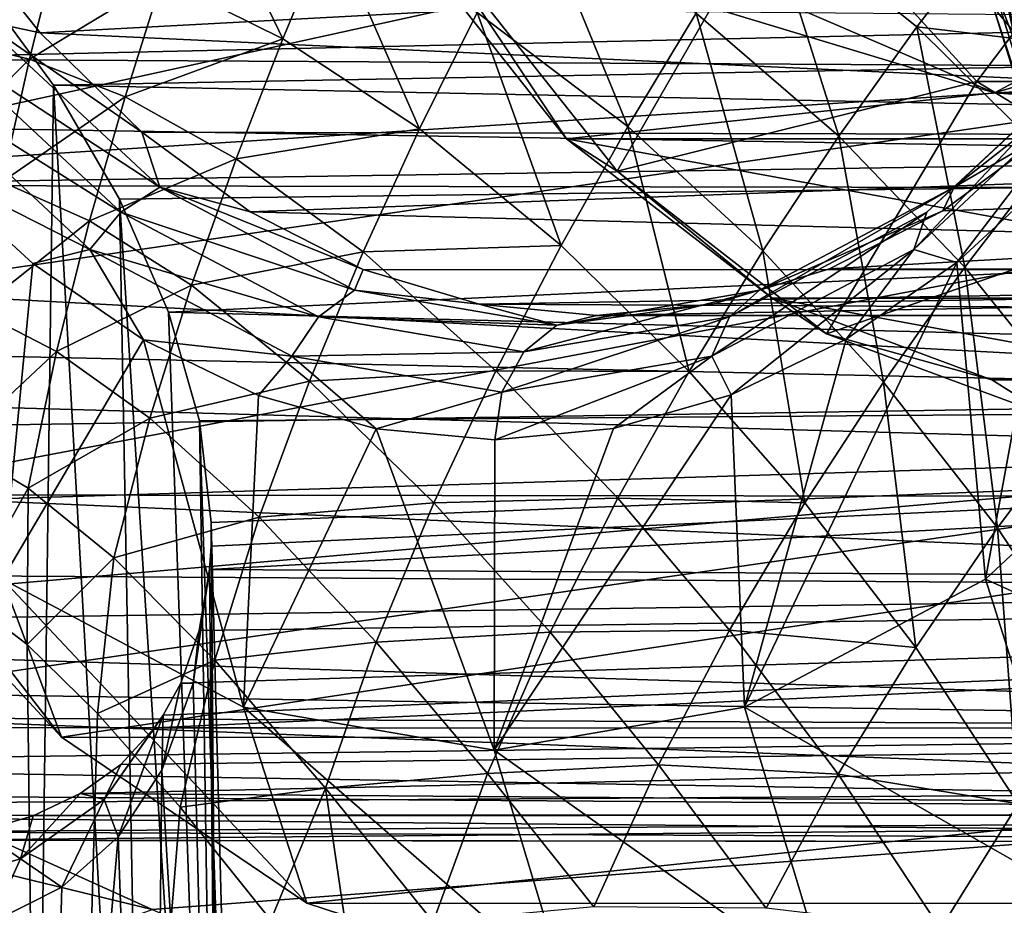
# Model space of a CAD drawing. Header units: metres. Extents: x -62 to 300, y -109 to 109.
# Tile 503 of 656: x 7.51 to 11.47, y 66.68 to 70.24. Entities that reach past the tile are written whole.
import ezdxf

# ---------------------------------------------------------------- set-up
doc = ezdxf.new("R2010")
doc.units = ezdxf.units.M
doc.layers.add('solid_500635', color=7, linetype='CONTINUOUS')

msp = doc.modelspace()

# ---------------------------------------------------------------- linework, layer by layer
at = {"layer": 'solid_500635'}
for points in [[(8.749234, 72.865883, 1.042593), (5.288522, 69.936035, -4.065899), (5.930507, 71.299866, -4.982748)], [(8.749234, 72.865883, 1.042593), (8.483019, 72.370201, 1.422788), (5.288522, 69.936035, -4.065899)], [(8.483019, 72.370201, 1.422788), (8.183251, 71.936768, 1.8509), (5.288522, 69.936035, -4.065899)], [(11.510264, 70.197037, 24.273497), (11.114871, 71.989372, 24.838078), (11.432103, 70.291054, 23.983114)], [(11.253495, 71.923187, 25.125849), (11.114871, 71.989372, 24.838078), (11.510264, 70.197037, 24.273497)], [(8.183251, 71.936768, 1.8509), (4.506262, 68.816772, -2.948715), (5.288522, 69.936035, -4.065899)], [(8.183251, 71.936768, 1.8509), (7.854665, 71.572388, 2.320169), (4.506262, 68.816772, -2.948715)], [(11.654013, 70.113106, 24.553917), (11.451087, 71.85997, 25.399271), (11.253495, 71.923187, 25.125849)], [(11.654013, 70.113106, 24.553917), (11.253495, 71.923187, 25.125849), (11.510264, 70.197037, 24.273497)], [(11.451087, 71.85997, 25.399271), (11.855588, 70.037552, 24.821566), (11.722007, 71.666451, 25.619631)], [(11.654013, 70.113106, 24.553917), (11.855588, 70.037552, 24.821566), (11.451087, 71.85997, 25.399271)], [(12.576438, 71.730927, 23.010178), (1.453897, 70.730431, 14.68256), (2.363496, 70.108749, 14.914936)], [(13.04159, 70.048737, 22.346041), (12.576438, 71.730927, 23.010178), (2.363496, 70.108749, 14.914936)], [(7.854665, 71.572388, 2.320169), (3.613788, 67.985085, -1.67413), (4.506262, 68.816772, -2.948715)], [(7.854665, 71.572388, 2.320169), (7.502454, 71.282822, 2.82318), (3.613788, 67.985085, -1.67413)], [(5.655444, 70.289192, 13.716272), (5.993947, 69.575829, 13.232841), (12.653209, 71.035675, 19.239107)], [(5.993947, 69.575829, 13.232841), (13.291073, 69.563042, 18.328142), (12.653209, 71.035675, 19.239107)], [(11.79206, 71.035538, -5.721796), (12.010417, 70.106514, -5.175377), (11.448878, 70.633888, -5.877975)], [(6.926635, 70.844452, -4.457282), (6.911686, 63.182438, -4.796697), (7.557076, 63.182438, -3.697338)], [(7.315115, 70.427216, -3.798837), (6.926635, 70.844452, -4.457282), (7.557076, 63.182438, -3.697338)], [(8.236194, 70.857292, -8.582295), (8.568728, 70.165184, -8.209654), (8.084088, 70.406189, -8.62077)], [(8.236194, 70.857292, -8.582295), (8.759837, 70.624245, -8.142425), (8.568728, 70.165184, -8.209654)], [(9.168209, 70.577782, 12.709453), (9.915181, 69.631607, 11.642667), (10.603099, 70.827179, 12.752354)], [(9.915181, 69.631607, 11.642667), (11.364374, 69.993217, 11.66514), (10.603099, 70.827179, 12.752354)], [(10.603099, 70.827179, 12.752354), (11.364374, 69.993217, 11.66514), (11.995658, 70.827179, 13.727433)], [(11.364374, 69.993217, 11.66514), (12.756933, 69.993217, 12.640221), (11.995658, 70.827179, 13.727433)], [(9.587171, 70.717667, -7.496901), (9.959383, 69.811424, -6.976124), (9.352307, 70.270973, -7.598237)], [(9.587171, 70.717667, -7.496901), (10.233814, 70.267792, -6.845525), (9.959383, 69.811424, -6.976124)], [(10.514613, 70.703011, -6.712807), (10.80797, 69.772537, -6.188832), (10.233814, 70.267792, -6.845525)], [(10.514613, 70.703011, -6.712807), (11.122181, 70.213058, -6.033961), (10.80797, 69.772537, -6.188832)], [(11.448878, 70.633888, -5.877975), (11.122181, 70.213058, -6.033961), (10.514613, 70.703011, -6.712807)], [(8.98008, 70.689194, 12.455095), (9.712454, 69.761505, 11.409158), (9.168209, 70.577782, 12.709453)], [(11.435177, 69.946686, 8.948853), (9.712454, 69.761505, 11.409158), (8.98008, 70.689194, 12.455095)], [(10.576025, 70.315872, 10.175849), (11.435177, 69.946686, 8.948853), (8.98008, 70.689194, 12.455095)], [(7.59248, 70.188774, 10.078176), (7.21806, 70.658333, 10.612904), (15.838182, 70.631721, 16.608284)], [(7.350659, 70.240196, 10.089939), (7.21806, 70.658333, 10.612904), (7.59248, 70.188774, 10.078176)], [(7.3059, 70.627304, -9.215826), (7.664247, 70.55162, -8.951117), (7.221148, 70.160789, -9.209159)], [(7.59248, 70.188774, 10.078176), (15.838182, 70.631721, 16.608284), (16.626646, 69.767975, 15.482242)], [(8.759837, 70.624245, -8.142425), (9.120077, 69.801476, -7.696989), (8.568728, 70.165184, -8.209654)], [(8.759837, 70.624245, -8.142425), (9.352307, 70.270973, -7.598237), (9.120077, 69.801476, -7.696989)], [(11.448878, 70.633888, -5.877975), (12.010417, 70.106514, -5.175377), (11.122181, 70.213058, -6.033961)], [(7.664247, 70.55162, -8.951117), (7.549121, 70.082306, -8.964982), (7.221148, 70.160789, -9.209159)], [(7.664247, 70.55162, -8.951117), (8.084088, 70.406189, -8.62077), (7.549121, 70.082306, -8.964982)], [(9.712454, 69.761505, 11.409158), (9.915181, 69.631607, 11.642667), (9.168209, 70.577782, 12.709453)], [(11.425192, 70.398682, 23.688581), (11.493085, 70.525253, 23.398726), (11.991865, 68.909615, 22.686407)], [(12.4422, 70.485939, 9.573934), (11.435177, 69.946686, 8.948853), (10.576025, 70.315872, 10.175849)], [(13.252038, 70.485939, 8.417365), (12.320232, 69.946686, 7.684863), (11.435177, 69.946686, 8.948853)], [(12.4422, 70.485939, 9.573934), (13.252038, 70.485939, 8.417365), (11.435177, 69.946686, 8.948853)], [(7.64598, 69.978027, -3.097243), (7.315115, 70.427216, -3.798837), (7.557076, 63.182438, -3.697338)], [(22.024031, 70.244553, 6.68435), (7.315115, 70.427216, -3.798837), (7.64598, 69.978027, -3.097243)], [(8.084088, 70.406189, -8.62077), (7.934548, 69.931389, -8.659175), (7.549121, 70.082306, -8.964982)], [(8.084088, 70.406189, -8.62077), (8.568728, 70.165184, -8.209654), (7.934548, 69.931389, -8.659175)], [(11.934605, 68.751862, 22.961092), (11.425192, 70.398682, 23.688581), (11.991865, 68.909615, 22.686407)], [(11.432103, 70.291054, 23.983114), (11.425192, 70.398682, 23.688581), (11.934605, 68.751862, 22.961092)], [(13.814623, 70.243065, 18.408607), (-0.209578, 69.927582, 8.24761), (-0.978314, 70.375885, 8.185189)], [(9.352307, 70.270973, -7.598237), (9.689692, 69.332039, -7.105148), (9.120077, 69.801476, -7.696989)], [(9.352307, 70.270973, -7.598237), (9.959383, 69.811424, -6.976124), (9.689692, 69.332039, -7.105148)], [(10.233814, 70.267792, -6.845525), (10.502969, 69.310562, -6.342693), (9.959383, 69.811424, -6.976124)], [(10.233814, 70.267792, -6.845525), (10.80797, 69.772537, -6.188832), (10.502969, 69.310562, -6.342693)], [(11.951383, 68.617699, 23.241543), (11.432103, 70.291054, 23.983114), (11.934605, 68.751862, 22.961092)], [(11.510264, 70.197037, 24.273497), (11.432103, 70.291054, 23.983114), (11.951383, 68.617699, 23.241543)], [(13.814623, 70.243065, 18.408607), (14.104804, 69.691551, 17.994123), (-0.209578, 69.927582, 8.24761)], [(7.183086, 70.149963, 10.046207), (7.350659, 70.240196, 10.089939), (8.073371, 69.566711, 9.057799)], [(7.350659, 70.240196, 10.089939), (7.59248, 70.188774, 10.078176), (8.001807, 69.788071, 9.493596)], [(8.073371, 69.566711, 9.057799), (7.350659, 70.240196, 10.089939), (8.001807, 69.788071, 9.493596)], [(21.733833, 69.692886, 7.098745), (22.024031, 70.244553, 6.68435), (7.64598, 69.978027, -3.097243)], [(11.163634, 69.466446, 4.361396), (11.272802, 69.566711, 4.488537), (11.995514, 70.240196, 3.456398)], [(11.897107, 70.149963, 3.313888), (11.163634, 69.466446, 4.361396), (11.995514, 70.240196, 3.456398)], [(11.995514, 70.240196, 3.456398), (11.272802, 69.566711, 4.488537), (12.071773, 70.193901, 3.681083)], [(8.001807, 69.788071, 9.493596), (7.59248, 70.188774, 10.078176), (16.626646, 69.767975, 15.482242)], [(11.122181, 70.213058, -6.033961), (11.315611, 69.245132, -5.517835), (10.80797, 69.772537, -6.188832)], [(11.122181, 70.213058, -6.033961), (11.655022, 69.685944, -5.346603), (11.315611, 69.245132, -5.517835)], [(12.010417, 70.106514, -5.175377), (11.655022, 69.685944, -5.346603), (11.122181, 70.213058, -6.033961)], [(11.272802, 69.566711, 4.488537), (11.662865, 69.792366, 4.265065), (12.071773, 70.193901, 3.681083)], [(7.04253, 70.0149, 10.057958), (7.183086, 70.149963, 10.046207), (7.91656, 69.466446, 8.998699)], [(7.221148, 70.160789, -9.209159), (7.549121, 70.082306, -8.964982), (7.14001, 69.671074, -9.207148)], [(7.91656, 69.466446, 8.998699), (7.183086, 70.149963, 10.046207), (8.073371, 69.566711, 9.057799)], [(8.568728, 70.165184, -8.209654), (8.381481, 69.681885, -8.276579), (7.934548, 69.931389, -8.659175)], [(8.568728, 70.165184, -8.209654), (9.120077, 69.801476, -7.696989), (8.381481, 69.681885, -8.276579)], [(11.110495, 69.316376, 4.248302), (11.163634, 69.466446, 4.361396), (11.897107, 70.149963, 3.313888)], [(11.860075, 70.0149, 3.177789), (11.110495, 69.316376, 4.248302), (11.897107, 70.149963, 3.313888)], [(13.04159, 70.048737, 22.346041), (2.363496, 70.108749, 14.914936), (3.343603, 69.426468, 15.090912)], [(7.549121, 70.082306, -8.964982), (7.438772, 69.588799, -8.982479), (7.14001, 69.671074, -9.207148)], [(7.549121, 70.082306, -8.964982), (7.934548, 69.931389, -8.659175), (7.438772, 69.588799, -8.982479)], [(13.04159, 70.048737, 22.346041), (3.343603, 69.426468, 15.090912), (4.229973, 68.76989, 15.147267)], [(13.64506, 68.505463, 21.484407), (13.04159, 70.048737, 22.346041), (4.229973, 68.76989, 15.147267)], [(7.792111, 69.316376, 8.987445), (7.139971, 69.647881, 9.852702), (7.04253, 70.0149, 10.057958)], [(7.792111, 69.316376, 8.987445), (7.04253, 70.0149, 10.057958), (7.91656, 69.466446, 8.998699)], [(9.915181, 69.631607, 11.642667), (10.758665, 68.976868, 10.438046), (11.364374, 69.993217, 11.66514)], [(10.758665, 68.976868, 10.438046), (12.213003, 69.475502, 10.453173), (11.364374, 69.993217, 11.66514)], [(11.860075, 70.0149, 3.177789), (11.283473, 69.263657, 3.935169), (11.110495, 69.316376, 4.248302)], [(11.860075, 70.0149, 3.177789), (11.705548, 69.653122, 3.332382), (11.283473, 69.263657, 3.935169)], [(11.364374, 69.993217, 11.66514), (12.213003, 69.475502, 10.453173), (12.756933, 69.993217, 12.640221)], [(7.64598, 69.978027, -3.097243), (7.557076, 63.182438, -3.697338), (8.028954, 63.182438, -2.513088)], [(7.911663, 69.518707, -2.362733), (7.64598, 69.978027, -3.097243), (8.028954, 63.182438, -2.513088)], [(21.733833, 69.692886, 7.098745), (7.64598, 69.978027, -3.097243), (7.911663, 69.518707, -2.362733)], [(14.104804, 69.691551, 17.994123), (0.538907, 69.487549, 8.239852), (-0.209578, 69.927582, 8.24761)], [(7.934548, 69.931389, -8.659175), (7.791042, 69.431519, -8.700603), (7.438772, 69.588799, -8.982479)], [(7.934548, 69.931389, -8.659175), (8.381481, 69.681885, -8.276579), (7.791042, 69.431519, -8.700603)], [(11.435177, 69.946686, 8.948853), (14.042955, 69.761505, 5.224559), (9.712454, 69.761505, 11.409158)], [(11.435177, 69.946686, 8.948853), (12.320232, 69.946686, 7.684863), (14.042955, 69.761505, 5.224559)], [(9.120077, 69.801476, -7.696989), (8.893427, 69.307281, -7.795937), (8.381481, 69.681885, -8.276579)], [(9.120077, 69.801476, -7.696989), (9.689692, 69.332039, -7.105148), (8.893427, 69.307281, -7.795937)], [(9.959383, 69.811424, -6.976124), (10.205216, 68.825241, -6.496222), (9.689692, 69.332039, -7.105148)], [(9.959383, 69.811424, -6.976124), (10.502969, 69.310562, -6.342693), (10.205216, 68.825241, -6.496222)], [(11.662865, 69.792366, 4.265065), (11.226997, 69.471466, 4.887547), (20.235195, 69.767975, 10.328698)], [(11.272802, 69.566711, 4.488537), (11.226997, 69.471466, 4.887547), (11.662865, 69.792366, 4.265065)], [(8.437976, 69.468163, 8.870684), (8.001807, 69.788071, 9.493596), (16.626646, 69.767975, 15.482242)], [(8.073371, 69.566711, 9.057799), (8.001807, 69.788071, 9.493596), (8.437976, 69.468163, 8.870684)], [(8.437976, 69.468163, 8.870684), (16.626646, 69.767975, 15.482242), (17.505583, 69.231773, 14.226989)], [(9.712454, 69.761505, 11.409158), (10.53945, 69.11956, 10.228084), (9.915181, 69.631607, 11.642667)], [(9.712454, 69.761505, 11.409158), (14.042955, 69.761505, 5.224559), (13.21596, 69.11956, 6.405633)], [(9.712454, 69.761505, 11.409158), (13.21596, 69.11956, 6.405633), (10.53945, 69.11956, 10.228084)], [(10.80797, 69.772537, -6.188832), (10.988544, 68.782394, -5.689303), (10.502969, 69.310562, -6.342693)], [(10.771592, 69.238373, 5.537934), (19.356258, 69.231773, 11.583951), (20.235195, 69.767975, 10.328698)], [(11.226997, 69.471466, 4.887547), (10.771592, 69.238373, 5.537934), (20.235195, 69.767975, 10.328698)], [(10.80797, 69.772537, -6.188832), (11.315611, 69.245132, -5.517835), (10.988544, 68.782394, -5.689303)], [(14.104804, 69.691551, 17.994123), (14.751349, 68.724213, 17.070747), (0.538907, 69.487549, 8.239852)], [(8.381481, 69.681885, -8.276579), (8.201762, 69.172768, -8.346489), (7.791042, 69.431519, -8.700603)], [(21.733833, 69.692886, 7.098745), (7.911663, 69.518707, -2.362733), (8.108629, 69.064095, -1.599189)], [(21.087303, 68.725212, 8.022074), (21.733833, 69.692886, 7.098745), (8.108629, 69.064095, -1.599189)], [(8.381481, 69.681885, -8.276579), (8.893427, 69.307281, -7.795937), (8.201762, 69.172768, -8.346489)], [(11.655022, 69.685944, -5.346603), (11.789278, 68.653923, -4.773488), (11.315611, 69.245132, -5.517835)], [(7.139971, 69.647881, 9.852702), (7.562438, 69.259308, 9.249357), (7.440702, 67.988167, 9.423214)], [(7.792111, 69.316376, 8.987445), (7.562438, 69.259308, 9.249357), (7.139971, 69.647881, 9.852702)], [(11.283473, 69.263657, 3.935169), (11.705548, 69.653122, 3.332382), (11.399557, 67.987991, 3.769384)], [(11.705548, 69.653122, 3.332382), (12.293683, 68.82325, 2.492439), (11.399557, 67.987991, 3.769384)], [(10.53945, 69.11956, 10.228084), (10.758665, 68.976868, 10.438046), (9.915181, 69.631607, 11.642667)], [(5.993947, 69.575829, 13.232841), (6.776538, 68.328125, 12.115186), (13.291073, 69.563042, 18.328142)], [(6.776538, 68.328125, 12.115186), (14.073283, 68.319824, 17.211029), (13.291073, 69.563042, 18.328142)], [(7.438772, 69.588799, -8.982479), (7.791042, 69.431519, -8.700603), (7.337481, 69.070457, -9.006339)], [(7.91656, 69.466446, 8.998699), (8.073371, 69.566711, 9.057799), (8.857558, 69.151978, 7.937863)], [(8.073371, 69.566711, 9.057799), (8.437976, 69.468163, 8.870684), (8.893571, 69.236145, 8.220026)], [(8.857558, 69.151978, 7.937863), (8.073371, 69.566711, 9.057799), (8.893571, 69.236145, 8.220026)], [(10.367769, 69.04554, 5.49801), (10.488615, 69.151978, 5.608473), (11.272802, 69.566711, 4.488537)], [(11.163634, 69.466446, 4.361396), (10.367769, 69.04554, 5.49801), (11.272802, 69.566711, 4.488537)], [(11.272802, 69.566711, 4.488537), (10.488615, 69.151978, 5.608473), (11.226997, 69.471466, 4.887547)], [(7.911663, 69.518707, -2.362733), (8.028954, 63.182438, -2.513088), (8.316484, 63.182438, -1.271137)], [(8.108629, 69.064095, -1.599189), (7.911663, 69.518707, -2.362733), (8.316484, 63.182438, -1.271137)], [(14.751349, 68.724213, 17.070747), (1.347371, 69.020355, 8.155051), (0.538907, 69.487549, 8.239852)], [(10.758665, 68.976868, 10.438046), (11.661797, 68.642181, 9.148241), (12.213003, 69.475502, 10.453173)], [(7.792111, 69.316376, 8.987445), (7.91656, 69.466446, 8.998699), (8.712424, 69.04554, 7.862086)], [(8.712424, 69.04554, 7.862086), (7.91656, 69.466446, 8.998699), (8.857558, 69.151978, 7.937863)], [(8.893571, 69.236145, 8.220026), (8.437976, 69.468163, 8.870684), (17.505583, 69.231773, 14.226989)], [(10.297152, 68.886223, 5.409876), (10.367769, 69.04554, 5.49801), (11.163634, 69.466446, 4.361396)], [(11.110495, 69.316376, 4.248302), (10.297152, 68.886223, 5.409876), (11.163634, 69.466446, 4.361396)], [(10.488615, 69.151978, 5.608473), (10.771592, 69.238373, 5.537934), (11.226997, 69.471466, 4.887547)], [(7.791042, 69.431519, -8.700603), (7.658115, 68.905731, -8.748031), (7.337481, 69.070457, -9.006339)], [(7.791042, 69.431519, -8.700603), (8.201762, 69.172768, -8.346489), (7.658115, 68.905731, -8.748031)], [(7.792111, 69.316376, 8.987445), (8.008221, 68.951721, 8.612714), (7.562438, 69.259308, 9.249357)], [(8.605454, 68.886223, 7.82587), (8.008221, 68.951721, 8.612714), (7.792111, 69.316376, 8.987445)], [(8.605454, 68.886223, 7.82587), (7.792111, 69.316376, 8.987445), (8.712424, 69.04554, 7.862086)], [(9.689692, 69.332039, -7.105148), (9.427814, 68.827507, -7.235497), (8.893427, 69.307281, -7.795937)], [(9.689692, 69.332039, -7.105148), (10.205216, 68.825241, -6.496222), (9.427814, 68.827507, -7.235497)], [(11.110495, 69.316376, 4.248302), (10.375245, 68.73101, 5.232253), (10.297152, 68.886223, 5.409876)], [(11.110495, 69.316376, 4.248302), (10.837967, 68.955055, 4.571417), (10.375245, 68.73101, 5.232253)], [(11.110495, 69.316376, 4.248302), (11.283473, 69.263657, 3.935169), (10.837967, 68.955055, 4.571417)], [(8.893427, 69.307281, -7.795937), (8.676247, 68.78656, -7.898541), (8.201762, 69.172768, -8.346489)], [(8.893427, 69.307281, -7.795937), (9.427814, 68.827507, -7.235497), (8.676247, 68.78656, -7.898541)], [(10.502969, 69.310562, -6.342693), (10.671593, 68.295876, -5.861776), (10.205216, 68.825241, -6.496222)], [(10.502969, 69.310562, -6.342693), (10.988544, 68.782394, -5.689303), (10.671593, 68.295876, -5.861776)], [(7.562438, 69.259308, 9.249357), (8.008221, 68.951721, 8.612714), (7.440702, 67.988167, 9.423214)], [(8.857558, 69.151978, 7.937863), (8.893571, 69.236145, 8.220026), (9.360585, 69.096306, 7.553061)], [(9.360585, 69.096306, 7.553061), (8.893571, 69.236145, 8.220026), (17.505583, 69.231773, 14.226989)], [(10.771592, 69.238373, 5.537934), (10.304673, 69.09742, 6.204763), (19.356258, 69.231773, 11.583951)], [(10.488615, 69.151978, 5.608473), (10.304673, 69.09742, 6.204763), (10.771592, 69.238373, 5.537934)], [(11.283473, 69.263657, 3.935169), (11.399557, 67.987991, 3.769384), (10.42898, 67.473579, 5.155511)], [(10.837967, 68.955055, 4.571417), (11.283473, 69.263657, 3.935169), (10.42898, 67.473579, 5.155511)], [(11.315611, 69.245132, -5.517835), (11.447077, 68.19548, -4.958124), (10.988544, 68.782394, -5.689303)], [(11.315611, 69.245132, -5.517835), (11.789278, 68.653923, -4.773488), (11.447077, 68.19548, -4.958124)], [(9.360585, 69.096306, 7.553061), (17.505583, 69.231773, 14.226989), (18.430922, 69.050003, 12.90547)], [(9.832644, 69.050003, 6.87889), (18.430922, 69.050003, 12.90547), (19.356258, 69.231773, 11.583951)], [(10.304673, 69.09742, 6.204763), (9.832644, 69.050003, 6.87889), (19.356258, 69.231773, 11.583951)], [(8.201762, 69.172768, -8.346489), (8.034389, 68.636772, -8.42258), (7.658115, 68.905731, -8.748031)], [(8.201762, 69.172768, -8.346489), (8.676247, 68.78656, -7.898541), (8.034389, 68.636772, -8.42258)], [(8.712424, 69.04554, 7.862086), (8.857558, 69.151978, 7.937863), (9.673086, 69.01194, 6.773168)], [(9.673086, 69.01194, 6.773168), (8.857558, 69.151978, 7.937863), (9.360585, 69.096306, 7.553061)], [(9.540097, 68.903412, 6.680048), (9.673086, 69.01194, 6.773168), (10.488615, 69.151978, 5.608473)], [(10.367769, 69.04554, 5.49801), (9.540097, 68.903412, 6.680048), (10.488615, 69.151978, 5.608473)], [(10.488615, 69.151978, 5.608473), (9.673086, 69.01194, 6.773168), (10.304673, 69.09742, 6.204763)], [(10.53945, 69.11956, 10.228084), (11.425014, 68.791382, 8.963367), (10.758665, 68.976868, 10.438046)], [(10.53945, 69.11956, 10.228084), (13.21596, 69.11956, 6.405633), (12.330395, 68.791382, 7.670351)], [(10.53945, 69.11956, 10.228084), (12.330395, 68.791382, 7.670351), (11.425014, 68.791382, 8.963367)], [(9.832644, 69.050003, 6.87889), (9.360585, 69.096306, 7.553061), (18.430922, 69.050003, 12.90547)], [(9.673086, 69.01194, 6.773168), (9.360585, 69.096306, 7.553061), (9.832644, 69.050003, 6.87889)], [(9.673086, 69.01194, 6.773168), (9.832644, 69.050003, 6.87889), (10.304673, 69.09742, 6.204763)], [(7.337481, 69.070457, -9.006339), (7.658115, 68.905731, -8.748031), (7.25329, 68.528526, -9.038795)], [(8.233169, 68.626373, -0.809834), (8.108629, 69.064095, -1.599189), (8.316484, 63.182438, -1.271137)], [(21.087303, 68.725212, 8.022074), (8.108629, 69.064095, -1.599189), (8.233169, 68.626373, -0.809834)], [(8.605454, 68.886223, 7.82587), (8.712424, 69.04554, 7.862086), (9.540097, 68.903412, 6.680048)], [(9.540097, 68.903412, 6.680048), (8.712424, 69.04554, 7.862086), (9.673086, 69.01194, 6.773168)], [(9.451303, 68.740982, 6.617873), (9.540097, 68.903412, 6.680048), (10.367769, 69.04554, 5.49801)], [(10.297152, 68.886223, 5.409876), (9.451303, 68.740982, 6.617873), (10.367769, 69.04554, 5.49801)], [(14.751349, 68.724213, 17.070747), (2.236627, 68.528236, 7.966772), (1.347371, 69.020355, 8.155051)], [(11.425014, 68.791382, 8.963367), (11.661797, 68.642181, 9.148241), (10.758665, 68.976868, 10.438046)], [(8.008221, 68.951721, 8.612714), (8.411267, 67.473663, 8.037103), (7.440702, 67.988167, 9.423214)], [(8.008221, 68.951721, 8.612714), (8.47112, 68.728767, 7.951624), (8.411267, 67.473663, 8.037103)], [(8.605454, 68.886223, 7.82587), (8.47112, 68.728767, 7.951624), (8.008221, 68.951721, 8.612714)], [(10.375245, 68.73101, 5.232253), (10.837967, 68.955055, 4.571417), (10.42898, 67.473579, 5.155511)], [(7.658115, 68.905731, -8.748031), (7.544311, 68.355209, -8.804125), (7.25329, 68.528526, -9.038795)], [(7.658115, 68.905731, -8.748031), (8.034389, 68.636772, -8.42258), (7.544311, 68.355209, -8.804125)], [(8.605454, 68.886223, 7.82587), (8.945389, 68.594414, 7.274299), (8.47112, 68.728767, 7.951624)], [(9.451303, 68.740982, 6.617873), (8.605454, 68.886223, 7.82587), (9.540097, 68.903412, 6.680048)], [(9.451303, 68.740982, 6.617873), (8.945389, 68.594414, 7.274299), (8.605454, 68.886223, 7.82587)], [(10.297152, 68.886223, 5.409876), (9.901064, 68.595535, 5.909454), (9.423241, 68.550034, 6.591856)], [(10.297152, 68.886223, 5.409876), (9.423241, 68.550034, 6.591856), (9.451303, 68.740982, 6.617873)], [(10.297152, 68.886223, 5.409876), (10.375245, 68.73101, 5.232253), (9.901064, 68.595535, 5.909454)], [(7.677599, 67.352844, 10.828337), (6.546599, 68.823502, 10.700126), (7.440702, 67.988167, 9.423214)], [(6.776538, 68.328125, 12.115186), (6.546599, 68.823502, 10.700126), (7.677599, 67.352844, 10.828337)], [(9.427814, 68.827507, -7.235497), (9.1779, 68.295731, -7.370741), (8.676247, 68.78656, -7.898541)], [(9.427814, 68.827507, -7.235497), (9.917925, 68.31424, -6.652364), (9.1779, 68.295731, -7.370741)], [(10.205216, 68.825241, -6.496222), (9.917925, 68.31424, -6.652364), (9.427814, 68.827507, -7.235497)], [(10.205216, 68.825241, -6.496222), (10.671593, 68.295876, -5.861776), (9.917925, 68.31424, -6.652364)], [(12.800882, 67.35257, 3.511531), (11.399557, 67.987991, 3.769384), (12.293683, 68.82325, 2.492439)], [(13.64506, 68.505463, 21.484407), (4.229973, 68.76989, 15.147267), (4.999525, 68.237175, 15.168205)], [(8.676247, 68.78656, -7.898541), (8.473679, 68.238052, -8.008157), (8.034389, 68.636772, -8.42258)], [(8.676247, 68.78656, -7.898541), (9.1779, 68.295731, -7.370741), (8.473679, 68.238052, -8.008157)], [(10.988544, 68.782394, -5.689303), (11.118294, 67.712708, -5.145325), (10.671593, 68.295876, -5.861776)], [(10.988544, 68.782394, -5.689303), (11.447077, 68.19548, -4.958124), (11.118294, 67.712708, -5.145325)], [(11.425014, 68.791382, 8.963367), (12.330395, 68.791382, 7.670351), (11.661797, 68.642181, 9.148241)], [(14.751349, 68.724213, 17.070747), (15.472398, 67.951546, 16.041019), (2.236627, 68.528236, 7.966772)], [(21.087303, 68.725212, 8.022074), (8.233169, 68.626373, -0.809834), (8.280883, 68.217255)], [(21.087303, 68.725212, 8.022074), (8.280303, 68.121094, 0.204163), (8.274587, 68.027191, 0.409874)], [(20.366299, 67.952255, 9.051807), (21.087303, 68.725212, 8.022074), (8.274587, 68.027191, 0.409874)], [(21.087303, 68.725212, 8.022074), (8.280883, 68.217255), (8.280303, 68.121094, 0.204163)], [(8.47112, 68.728767, 7.951624), (8.945389, 68.594414, 7.274299), (8.411267, 67.473663, 8.037103)], [(9.451303, 68.740982, 6.617873), (9.423241, 68.550034, 6.591856), (8.945389, 68.594414, 7.274299)], [(10.375245, 68.73101, 5.232253), (10.42898, 67.473579, 5.155511), (9.420122, 67.300003, 6.596309)], [(9.901064, 68.595535, 5.909454), (10.375245, 68.73101, 5.232253), (9.420122, 67.300003, 6.596309)], [(11.789278, 68.653923, -4.773488), (11.86563, 67.559616, -4.145447), (11.447077, 68.19548, -4.958124)], [(8.034389, 68.636772, -8.42258), (7.888476, 68.075027, -8.507848), (7.544311, 68.355209, -8.804125)], [(8.034389, 68.636772, -8.42258), (8.473679, 68.238052, -8.008157), (7.888476, 68.075027, -8.507848)], [(8.233169, 68.626373, -0.809834), (8.41307, 63.182377), (8.280883, 68.217255)], [(8.233169, 68.626373, -0.809834), (8.316484, 63.182438, -1.271137), (8.41307, 63.182377)], [(8.945389, 68.594414, 7.274299), (9.420122, 67.300003, 6.596309), (8.411267, 67.473663, 8.037103)], [(8.945389, 68.594414, 7.274299), (9.423241, 68.550034, 6.591856), (9.420122, 67.300003, 6.596309)], [(9.423241, 68.550034, 6.591856), (9.901064, 68.595535, 5.909454), (9.420122, 67.300003, 6.596309)], [(15.472398, 67.951546, 16.041019), (3.215212, 68.027199, 7.635392), (2.236627, 68.528236, 7.966772)], [(7.25329, 68.528526, -9.038795), (7.544311, 68.355209, -8.804125), (7.295154, 67.911423, -9.003262)], [(13.64506, 68.505463, 21.484407), (4.999525, 68.237175, 15.168205), (5.676811, 67.813492, 15.186593)], [(13.64506, 68.505463, 21.484407), (5.676811, 67.813492, 15.186593), (6.320836, 67.451012, 15.212338)], [(14.373447, 67.13604, 20.444361), (13.64506, 68.505463, 21.484407), (6.320836, 67.451012, 15.212338)], [(6.776538, 68.328125, 12.115186), (7.677599, 67.352844, 10.828337), (14.073283, 68.319824, 17.211029)], [(7.544311, 68.355209, -8.804125), (7.539214, 67.724869, -8.805102), (7.295154, 67.911423, -9.003262)], [(7.544311, 68.355209, -8.804125), (7.888476, 68.075027, -8.507848), (7.539214, 67.724869, -8.805102)], [(7.677599, 67.352844, 10.828337), (14.973204, 67.348366, 15.925811), (14.073283, 68.319824, 17.211029)], [(9.1779, 68.295731, -7.370741), (8.945463, 67.735199, -7.514306), (8.473679, 68.238052, -8.008157)], [(9.1779, 68.295731, -7.370741), (9.645519, 67.775185, -6.814708), (8.945463, 67.735199, -7.514306)], [(9.917925, 68.31424, -6.652364), (9.645519, 67.775185, -6.814708), (9.1779, 68.295731, -7.370741)], [(9.917925, 68.31424, -6.652364), (10.368094, 67.783043, -6.038176), (9.645519, 67.775185, -6.814708)], [(10.671593, 68.295876, -5.861776), (10.368094, 67.783043, -6.038176), (9.917925, 68.31424, -6.652364)], [(10.671593, 68.295876, -5.861776), (11.118294, 67.712708, -5.145325), (10.368094, 67.783043, -6.038176)], [(8.473679, 68.238052, -8.008157), (8.295554, 67.662788, -8.127912), (7.888476, 68.075027, -8.507848)], [(8.280303, 68.121094, 0.204163), (8.280883, 68.217255), (8.3191, 63.182438, 1.253903)], [(8.280883, 68.217255), (8.41307, 63.182377), (8.3191, 63.182438, 1.253903)], [(8.473679, 68.238052, -8.008157), (8.945463, 67.735199, -7.514306), (8.295554, 67.662788, -8.127912)], [(11.447077, 68.19548, -4.958124), (11.531343, 67.083595, -4.34358), (11.118294, 67.712708, -5.145325)], [(11.447077, 68.19548, -4.958124), (11.86563, 67.559616, -4.145447), (11.531343, 67.083595, -4.34358)], [(8.274587, 68.027191, 0.409874), (8.280303, 68.121094, 0.204163), (8.3191, 63.182438, 1.253903)], [(7.888476, 68.075027, -8.507848), (7.823207, 67.448135, -8.561929), (7.539214, 67.724869, -8.805102)], [(7.888476, 68.075027, -8.507848), (8.295554, 67.662788, -8.127912), (7.823207, 67.448135, -8.561929)], [(15.472398, 67.951546, 16.041019), (3.741566, 67.781631, 7.399339), (3.215212, 68.027199, 7.635392)], [(8.207966, 67.568741, 1.194201), (8.274587, 68.027191, 0.409874), (8.3191, 63.182438, 1.253903)], [(8.232859, 67.781624, 0.985267), (8.274587, 68.027191, 0.409874), (8.207966, 67.568741, 1.194201)], [(20.366299, 67.952255, 9.051807), (8.274587, 68.027191, 0.409874), (8.232859, 67.781624, 0.985267)], [(8.666383, 66.683411, 9.416207), (7.440702, 67.988167, 9.423214), (8.411267, 67.473663, 8.037103)], [(7.677599, 67.352844, 10.828337), (7.440702, 67.988167, 9.423214), (8.666383, 66.683411, 9.416207)], [(11.812075, 66.683235, 4.923695), (10.42898, 67.473579, 5.155511), (11.399557, 67.987991, 3.769384)], [(11.812075, 66.683235, 4.923695), (11.399557, 67.987991, 3.769384), (12.800882, 67.35257, 3.511531)], [(15.472398, 67.951546, 16.041019), (16.250961, 67.387436, 14.929135), (3.741566, 67.781631, 7.399339)], [(20.366299, 67.952255, 9.051807), (8.087924, 67.4412, 1.917953), (8.052731, 67.390533, 2.076932)], [(19.587803, 67.387917, 10.163627), (20.366299, 67.952255, 9.051807), (8.052731, 67.390533, 2.076932)], [(20.366299, 67.952255, 9.051807), (8.158492, 67.569756, 1.541678), (8.087924, 67.4412, 1.917953)], [(20.366299, 67.952255, 9.051807), (8.232859, 67.781624, 0.985267), (8.158492, 67.569756, 1.541678)], [(7.295154, 67.911423, -9.003262), (7.62584, 60.504406, -9.019912), (6.295321, 60.504406, -9.994057)], [(7.295154, 67.911423, -9.003262), (7.539214, 67.724869, -8.805102), (7.62584, 60.504406, -9.019912)], [(16.250961, 67.387436, 14.929135), (4.238668, 67.569908, 7.13937), (3.741566, 67.781631, 7.399339)], [(8.158492, 67.569756, 1.541678), (8.232859, 67.781624, 0.985267), (8.207966, 67.568741, 1.194201)], [(9.645519, 67.775185, -6.814708), (9.393871, 67.206306, -6.986662), (8.945463, 67.735199, -7.514306)], [(9.645519, 67.775185, -6.814708), (10.082704, 67.241264, -6.222033), (9.393871, 67.206306, -6.986662)], [(10.368094, 67.783043, -6.038176), (10.082704, 67.241264, -6.222033), (9.645519, 67.775185, -6.814708)], [(10.368094, 67.783043, -6.038176), (10.806344, 67.202919, -5.337937), (10.082704, 67.241264, -6.222033)], [(11.118294, 67.712708, -5.145325), (10.806344, 67.202919, -5.337937), (10.368094, 67.783043, -6.038176)], [(8.945463, 67.735199, -7.514306), (8.741138, 67.146843, -7.66925), (8.295554, 67.662788, -8.127912)], [(8.945463, 67.735199, -7.514306), (9.393871, 67.206306, -6.986662), (8.741138, 67.146843, -7.66925)], [(7.539214, 67.724869, -8.805102), (7.823207, 67.448135, -8.561929), (7.62584, 60.504406, -9.019912)], [(11.118294, 67.712708, -5.145325), (11.531343, 67.083595, -4.34358), (10.806344, 67.202919, -5.337937)], [(8.295554, 67.662788, -8.127912), (8.155985, 67.070137, -8.257548), (7.823207, 67.448135, -8.561929)], [(8.295554, 67.662788, -8.127912), (8.741138, 67.146843, -7.66925), (8.155985, 67.070137, -8.257548)], [(16.250961, 67.387436, 14.929135), (4.568542, 67.441193, 6.944181), (4.238668, 67.569908, 7.13937)], [(8.158492, 67.569756, 1.541678), (8.207966, 67.568741, 1.194201), (8.081675, 67.21917, 1.900346)], [(8.087924, 67.4412, 1.917953), (8.158492, 67.569756, 1.541678), (8.081675, 67.21917, 1.900346)], [(8.081675, 67.21917, 1.900346), (8.207966, 67.568741, 1.194201), (8.3191, 63.182438, 1.253903)], [(14.373447, 67.13604, 20.444361), (6.320836, 67.451012, 15.212338), (7.093341, 67.087395, 15.28958)], [(9.708906, 66.342865, 7.92733), (8.411267, 67.473663, 8.037103), (9.420122, 67.300003, 6.596309)], [(8.666383, 66.683411, 9.416207), (8.411267, 67.473663, 8.037103), (9.708906, 66.342865, 7.92733)], [(10.76954, 66.342804, 6.412589), (9.420122, 67.300003, 6.596309), (10.42898, 67.473579, 5.155511)], [(10.76954, 66.342804, 6.412589), (10.42898, 67.473579, 5.155511), (11.812075, 66.683235, 4.923695)], [(16.250961, 67.387436, 14.929135), (4.704843, 67.390915, 6.857448), (4.568542, 67.441193, 6.944181)], [(7.823207, 67.448135, -8.561929), (8.155985, 67.070137, -8.257548), (7.62584, 60.504406, -9.019912)], [(7.850462, 67.101036, 2.753797), (8.087924, 67.4412, 1.917953), (7.906066, 66.951576, 2.553492)], [(8.052731, 67.390533, 2.076932), (8.087924, 67.4412, 1.917953), (7.850462, 67.101036, 2.753797)], [(8.087924, 67.4412, 1.917953), (8.081675, 67.21917, 1.900346), (7.906066, 66.951576, 2.553492)], [(16.250961, 67.387436, 14.929135), (5.137992, 67.243462, 6.555308), (4.704843, 67.390915, 6.857448)], [(16.250961, 67.387436, 14.929135), (17.07328, 67.041664, 13.754739), (5.137992, 67.243462, 6.555308)], [(19.587803, 67.387917, 10.163627), (7.916434, 67.242775, 2.588642), (7.752629, 67.124924, 3.0775)], [(18.765558, 67.041924, 11.337907), (19.587803, 67.387917, 10.163627), (7.752629, 67.124924, 3.0775)], [(7.916434, 67.242775, 2.588642), (8.052731, 67.390533, 2.076932), (7.850462, 67.101036, 2.753797)], [(19.587803, 67.387917, 10.163627), (8.052731, 67.390533, 2.076932), (7.916434, 67.242775, 2.588642)], [(7.677599, 67.352844, 10.828337), (8.666383, 66.683411, 9.416207), (14.973204, 67.348366, 15.925811)], [(8.666383, 66.683411, 9.416207), (15.960187, 66.68174, 14.516252), (14.973204, 67.348366, 15.925811)], [(9.708906, 66.342865, 7.92733), (9.420122, 67.300003, 6.596309), (10.76954, 66.342804, 6.412589)], [(17.07328, 67.041664, 13.754739), (5.54039, 67.125748, 6.235143), (5.137992, 67.243462, 6.555308)], [(7.752629, 67.124924, 3.0775), (7.916434, 67.242775, 2.588642), (7.850462, 67.101036, 2.753797)], [(7.906066, 66.951576, 2.553492), (8.081675, 67.21917, 1.900346), (8.039298, 63.182438, 2.479795)], [(8.081675, 67.21917, 1.900346), (8.3191, 63.182438, 1.253903), (8.039298, 63.182438, 2.479795)], [(10.082704, 67.241264, -6.222033), (9.82158, 66.668579, -6.416668), (9.393871, 67.206306, -6.986662)], [(10.082704, 67.241264, -6.222033), (10.516035, 66.663277, -5.539385), (9.82158, 66.668579, -6.416668)], [(10.806344, 67.202919, -5.337937), (10.516035, 66.663277, -5.539385), (10.082704, 67.241264, -6.222033)], [(9.393871, 67.206306, -6.986662), (9.174343, 66.608444, -7.171105), (8.741138, 67.146843, -7.66925)], [(9.393871, 67.206306, -6.986662), (9.82158, 66.668579, -6.416668), (9.174343, 66.608444, -7.171105)], [(10.806344, 67.202919, -5.337937), (11.217664, 66.579819, -4.548762), (10.516035, 66.663277, -5.539385)], [(11.531343, 67.083595, -4.34358), (11.217664, 66.579819, -4.548762), (10.806344, 67.202919, -5.337937)], [(14.373447, 67.13604, 20.444361), (7.093341, 67.087395, 15.28958), (8.042585, 66.658318, 15.352308)], [(14.373447, 67.13604, 20.444361), (8.042585, 66.658318, 15.352308), (9.202216, 66.147881, 15.355618)], [(8.741138, 67.146843, -7.66925), (8.521564, 66.615227, -7.895544), (8.155985, 67.070137, -8.257548)], [(8.741138, 67.146843, -7.66925), (8.889354, 66.139778, -7.497326), (8.521564, 66.615227, -7.895544)], [(8.741138, 67.146843, -7.66925), (9.174343, 66.608444, -7.171105), (8.889354, 66.139778, -7.497326)], [(15.211466, 65.971565, 19.24774), (14.373447, 67.13604, 20.444361), (9.202216, 66.147881, 15.355618)], [(17.07328, 67.041664, 13.754739), (5.912027, 67.036491, 5.899428), (5.54039, 67.125748, 6.235143)], [(7.752629, 67.124924, 3.0775), (7.850462, 67.101036, 2.753797), (7.513032, 66.861877, 3.585726)], [(7.563785, 67.035774, 3.542086), (7.752629, 67.124924, 3.0775), (7.513032, 66.861877, 3.585726)], [(7.513032, 66.861877, 3.585726), (7.850462, 67.101036, 2.753797), (7.679985, 66.748543, 3.181668)], [(18.765558, 67.041924, 11.337907), (7.752629, 67.124924, 3.0775), (7.563785, 67.035774, 3.542086)], [(7.850462, 67.101036, 2.753797), (7.906066, 66.951576, 2.553492), (7.679985, 66.748543, 3.181668)], [(8.042585, 66.658318, 15.352308), (7.093341, 67.087395, 15.28958), (6.644843, 66.997986, 14.890584)], [(8.155985, 67.070137, -8.257548), (8.521564, 66.615227, -7.895544), (7.62584, 60.504406, -9.019912)], [(11.531343, 67.083595, -4.34358), (11.836464, 66.529335, -3.619478), (11.217664, 66.579819, -4.548762)], [(17.07328, 67.041664, 13.754739), (17.919434, 66.925003, 12.5463), (5.912027, 67.036491, 5.899428)], [(17.919434, 66.925003, 12.5463), (6.252197, 66.97419, 5.548699), (5.912027, 67.036491, 5.899428)], [(18.765558, 67.041924, 11.337907), (7.35011, 66.973679, 3.981838), (7.11205, 66.936943, 4.402456)], [(17.919434, 66.925003, 12.5463), (18.765558, 67.041924, 11.337907), (7.11205, 66.936943, 4.402456)], [(18.765558, 67.041924, 11.337907), (7.563785, 67.035774, 3.542086), (7.35011, 66.973679, 3.981838)], [(7.35011, 66.973679, 3.981838), (7.563785, 67.035774, 3.542086), (7.513032, 66.861877, 3.585726)], [(7.662501, 66.519096, 14.922726), (6.644843, 66.997986, 14.890584), (7.074253, 66.367294, 14.44146)], [(8.042585, 66.658318, 15.352308), (6.644843, 66.997986, 14.890584), (7.662501, 66.519096, 14.922726)], [(17.919434, 66.925003, 12.5463), (6.566148, 66.937202, 5.181492), (6.252197, 66.97419, 5.548699)], [(17.919434, 66.925003, 12.5463), (7.11205, 66.936943, 4.402456), (6.566148, 66.937202, 5.181492)], [(7.35011, 66.973679, 3.981838), (7.513032, 66.861877, 3.585726), (7.075967, 66.737976, 4.391034)], [(7.906066, 66.951576, 2.553492), (8.039298, 63.182438, 2.479795), (7.579912, 63.182438, 3.650293)], [(7.679985, 66.748543, 3.181668), (7.906066, 66.951576, 2.553492), (7.579912, 63.182438, 3.650293)], [(7.075967, 66.737976, 4.391034), (7.513032, 66.861877, 3.585726), (7.396471, 66.605354, 3.801862)], [(7.513032, 66.861877, 3.585726), (7.679985, 66.748543, 3.181668), (7.396471, 66.605354, 3.801862)], [(7.396471, 66.605354, 3.801862), (7.679985, 66.748543, 3.181668), (7.579912, 63.182438, 3.650293)], [(8.666383, 66.683411, 9.416207), (9.708906, 66.342865, 7.92733), (15.960187, 66.68174, 14.516252)], [(9.708906, 66.342865, 7.92733), (17.000624, 66.342659, 13.030354), (15.960187, 66.68174, 14.516252)], [(10.76954, 66.342804, 6.412589), (11.812075, 66.683235, 4.923695), (19.09952, 66.68174, 10.03282)], [(10.76954, 66.342804, 6.412589), (19.09952, 66.68174, 10.03282), (18.059084, 66.342659, 11.518718)]]:
    msp.add_3dface(points, dxfattribs=at)

doc.saveas('drawing.dxf')
